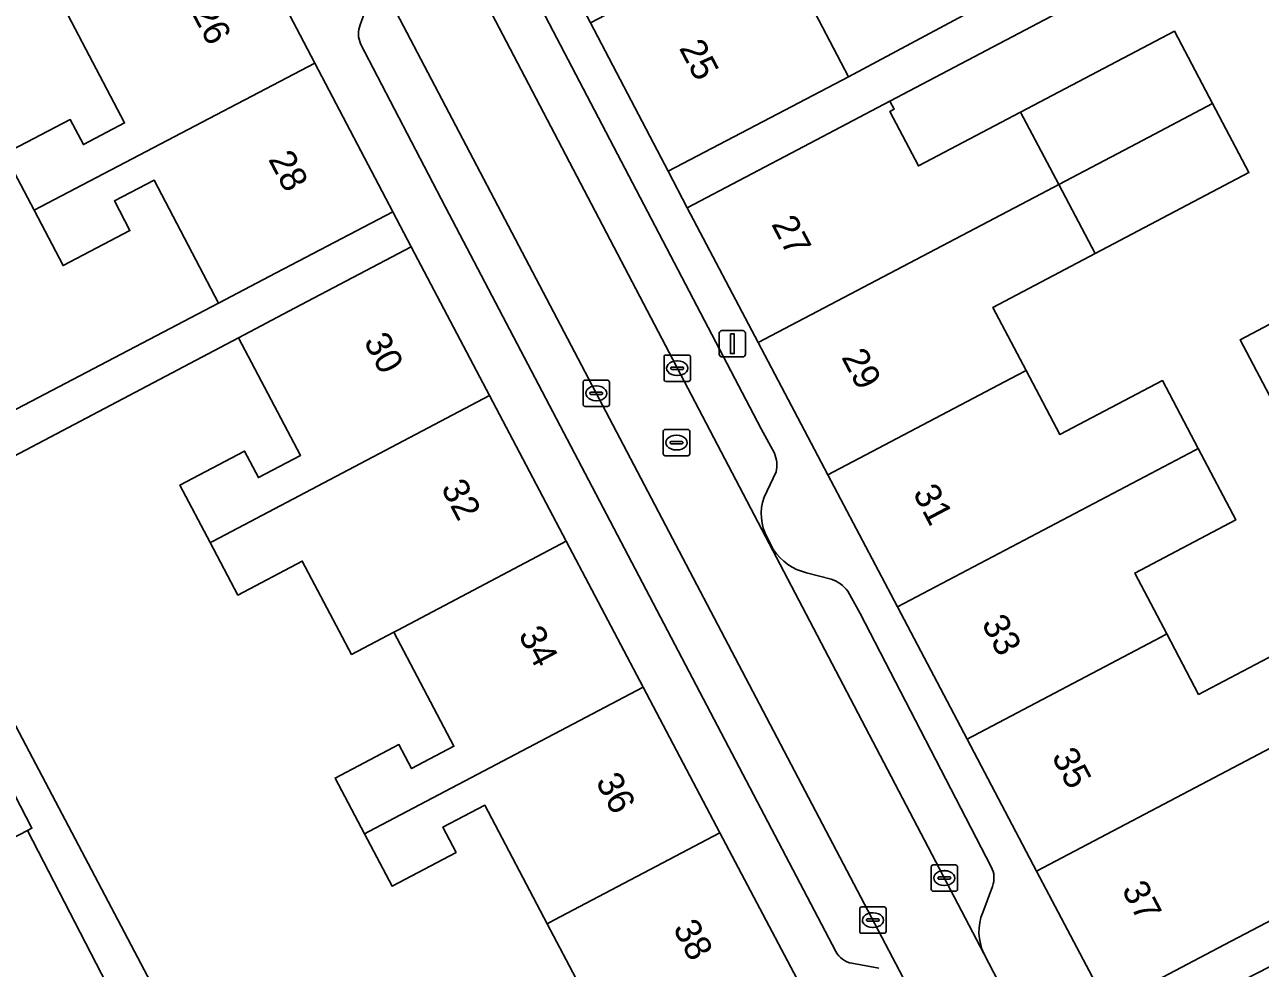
# Model space of a CAD drawing. Extents: x 158352 to 159489, y 383828 to 384603.
# Drawn here: x 159373 to 159419.93, y 384329.46 to 384365.31 of the extents above; entities that cross this region are included whole.
import ezdxf

# ---------------------------------------------------------------- set-up
doc = ezdxf.new("R2010")
doc.units = 0
for name, color, linetype in [('IMGEO_Erf', 7, 'Continuous'), ('IMGEO_Kolk', 7, 'Continuous'), ('IMGEO_Lichtmast', 7, 'Continuous'), ('IMGEO_Pand', 7, 'Continuous'), ('IMGEO_Pand_nummerreeks', 7, 'Continuous'), ('IMGEO_Parkeervlak_open', 7, 'Continuous'), ('IMGEO_Rijbaan_lokaal_open', 7, 'Continuous'), ('IMGEO_Rioolput', 7, 'Continuous'), ('IMGEO_Voetpad_open', 7, 'Continuous')]:
    doc.layers.add(name, color=color, linetype=linetype)

msp = doc.modelspace()

# ---------------------------------------------------------------- linework, layer by layer
at = {"layer": 'IMGEO_Erf'}
for points in [[(159401.881, 384367.935), (159404.294, 384363.327), (159418.307, 384370.84)], [(159367.687, 384348.095), (159380.364, 384354.739), (159377.916, 384359.41), (159376.406, 384358.619), (159376.997, 384357.491), (159374.459, 384356.162), (159373.357, 384358.265), (159372.237, 384360.404), (159374.728, 384361.709), (159375.226, 384360.758), (159376.793, 384361.579), (159374.513, 384365.931), (159372.126, 384370.486)], [(159423.854, 384360.19), (159419.075, 384369.366), (159405.861, 384362.411), (159406.025, 384362.101), (159405.86, 384362.014), (159406.947, 384359.949), (159410.829, 384361.993), (159416.671, 384365.069), (159418.119, 384362.319), (159419.503, 384359.691), (159413.66, 384356.615), (159409.777, 384354.571), (159411.037, 384352.178), (159412.321, 384349.739), (159416.215, 384351.789), (159417.574, 384349.207), (159419, 384346.5), (159415.164, 384344.481), (159416.382, 384342.167), (159417.593, 384339.868), (159421.433, 384341.89)], [(159395.147, 384326.789), (159392.846, 384331.155), (159390.472, 384335.66), (159388.881, 384334.821), (159389.384, 384333.867), (159386.952, 384332.586), (159385.905, 384334.573), (159384.79, 384336.688), (159387.212, 384337.965), (159387.694, 384337.051), (159389.303, 384337.9), (159387.019, 384342.235), (159385.414, 384341.389), (159383.544, 384344.935), (159381.097, 384343.645), (159380.047, 384345.637), (159378.897, 384347.82), (159381.348, 384349.112), (159381.879, 384348.105), (159383.478, 384348.948), (159381.124, 384353.416), (159368.41, 384346.715), (159386.034, 384313.273)], [(159371.461, 384306.14), (159384.534, 384312.555), (159373.104, 384334.698), (159370.606, 384333.402)]]:
    msp.add_lwpolyline(points, dxfattribs=at)
msp.add_lwpolyline([(159420.53, 384350.764), (159419.171, 384353.345), (159422.047, 384354.859), (159423.406, 384352.278), (159424.832, 384349.57), (159421.956, 384348.056)], close=True, dxfattribs=at)
at = {"layer": 'IMGEO_Kolk'}
for p, q in [((159397.284, 384351.836), (159397.284, 384352.688)), ((159397.359, 384352.762), (159398.211, 384352.762)), ((159397.772, 384352.542), (159397.797, 384352.542)), ((159398.285, 384352.688), (159398.285, 384351.836)), ((159397.543, 384352.256), (159397.543, 384352.268)), ((159397.981, 384352.219), (159397.583, 384352.219)), ((159397.586, 384352.305), (159397.984, 384352.305)), ((159397.795, 384351.982), (159397.77, 384351.982)), ((159398.027, 384352.268), (159398.027, 384352.256)), ((159394.21, 384350.882), (159394.21, 384351.734)), ((159394.285, 384351.808), (159395.137, 384351.808)), ((159394.698, 384351.588), (159394.723, 384351.588)), ((159395.211, 384351.734), (159395.211, 384350.882)), ((159398.211, 384351.762), (159397.359, 384351.762)), ((159394.469, 384351.302), (159394.469, 384351.314)), ((159394.907, 384351.265), (159394.509, 384351.265)), ((159394.512, 384351.351), (159394.91, 384351.351)), ((159394.721, 384351.028), (159394.696, 384351.028)), ((159394.953, 384351.314), (159394.953, 384351.302)), ((159395.137, 384350.808), (159394.285, 384350.808)), ((159407.432, 384332.467), (159407.432, 384333.319)), ((159407.507, 384333.393), (159408.359, 384333.393)), ((159408.433, 384333.319), (159408.433, 384332.467)), ((159407.691, 384332.887), (159407.691, 384332.899)), ((159408.129, 384332.85), (159407.731, 384332.85)), ((159407.734, 384332.936), (159408.132, 384332.936)), ((159407.92, 384333.173), (159407.945, 384333.173)), ((159408.175, 384332.899), (159408.175, 384332.887)), ((159408.359, 384332.393), (159407.507, 384332.393)), ((159407.943, 384332.613), (159407.918, 384332.613)), ((159404.792, 384331.795), (159405.644, 384331.795)), ((159404.717, 384330.869), (159404.717, 384331.721)), ((159405.019, 384331.338), (159405.417, 384331.338)), ((159405.205, 384331.575), (159405.23, 384331.575)), ((159405.718, 384331.721), (159405.718, 384330.869)), ((159404.976, 384331.289), (159404.976, 384331.301)), ((159405.414, 384331.252), (159405.016, 384331.252)), ((159405.228, 384331.015), (159405.203, 384331.015)), ((159405.46, 384331.301), (159405.46, 384331.289)), ((159405.644, 384330.795), (159404.792, 384330.795))]:
    msp.add_line(p, q, dxfattribs=at)
for points in [[(159397.284, 384351.836), (159397.284, 384352.688)], [(159397.359, 384352.762), (159398.211, 384352.762)], [(159398.285, 384352.688), (159398.285, 384351.836)], [(159394.21, 384350.882), (159394.21, 384351.734)], [(159394.285, 384351.808), (159395.137, 384351.808)], [(159395.211, 384351.734), (159395.211, 384350.882)], [(159398.211, 384351.762), (159397.359, 384351.762)], [(159395.137, 384350.808), (159394.285, 384350.808)], [(159407.432, 384332.467), (159407.432, 384333.319)], [(159407.507, 384333.393), (159408.359, 384333.393)], [(159408.433, 384333.319), (159408.433, 384332.467)], [(159408.359, 384332.393), (159407.507, 384332.393)], [(159404.792, 384331.795), (159405.644, 384331.795)], [(159404.717, 384330.869), (159404.717, 384331.721)], [(159405.718, 384331.721), (159405.718, 384330.869)], [(159405.644, 384330.795), (159404.792, 384330.795)]]:
    msp.add_lwpolyline(points, dxfattribs=at)
for centre, radius, start, end in [((159397.361, 384352.686), 0.0765, 91.552, 178.448), ((159397.361, 384352.686), 0.0765, 91.552, 178.448), ((159398.209, 384352.686), 0.0765, 1.552, 88.448), ((159398.209, 384352.686), 0.0765, 1.552, 88.448), ((159397.583, 384352.265), 0.0403, 85.8775, 175.7526), ((159397.58, 384352.255), 0.0366, 178.938, 274.7102), ((159397.984, 384352.262), 0.043, 264.8664, 352.4533), ((159397.988, 384352.267), 0.0386, 1.7309, 96.639), ((159394.287, 384351.732), 0.0765, 91.552, 178.448), ((159394.287, 384351.732), 0.0765, 91.552, 178.448), ((159395.135, 384351.732), 0.0765, 1.552, 88.448), ((159395.135, 384351.732), 0.0765, 1.552, 88.448), ((159397.361, 384351.838), 0.0765, 181.552, 268.448), ((159397.361, 384351.838), 0.0765, 181.552, 268.448), ((159398.209, 384351.838), 0.0765, 271.552, 358.448), ((159398.209, 384351.838), 0.0765, 271.552, 358.448), ((159394.509, 384351.311), 0.0403, 85.8775, 175.7526), ((159394.506, 384351.301), 0.0366, 178.938, 274.7102), ((159394.91, 384351.308), 0.043, 264.8664, 352.4533), ((159394.914, 384351.313), 0.0386, 1.7309, 96.639), ((159394.287, 384350.884), 0.0765, 181.552, 268.448), ((159394.287, 384350.884), 0.0765, 181.552, 268.448), ((159395.135, 384350.884), 0.0765, 271.552, 358.448), ((159395.135, 384350.884), 0.0765, 271.552, 358.448), ((159407.509, 384333.317), 0.0765, 91.552, 178.448), ((159407.509, 384333.317), 0.0765, 91.552, 178.448), ((159408.357, 384333.317), 0.0765, 1.552, 88.448), ((159408.357, 384333.317), 0.0765, 1.552, 88.448), ((159407.731, 384332.896), 0.0403, 85.8775, 175.7526), ((159407.728, 384332.886), 0.0366, 178.938, 274.7102), ((159408.132, 384332.893), 0.043, 264.8664, 352.4533), ((159408.136, 384332.898), 0.0386, 1.7309, 96.639), ((159407.509, 384332.469), 0.0765, 181.552, 268.448), ((159407.509, 384332.469), 0.0765, 181.552, 268.448), ((159408.357, 384332.469), 0.0765, 271.552, 358.448), ((159408.357, 384332.469), 0.0765, 271.552, 358.448), ((159404.794, 384331.719), 0.0765, 91.552, 178.448), ((159404.794, 384331.719), 0.0765, 91.552, 178.448), ((159405.642, 384331.719), 0.0765, 1.552, 88.448), ((159405.642, 384331.719), 0.0765, 1.552, 88.448), ((159405.016, 384331.298), 0.0403, 85.8775, 175.7526), ((159405.421, 384331.3), 0.0386, 1.7309, 96.639), ((159404.794, 384330.871), 0.0765, 181.552, 268.448), ((159404.794, 384330.871), 0.0765, 181.552, 268.448), ((159405.013, 384331.288), 0.0366, 178.938, 274.7102), ((159405.417, 384331.295), 0.043, 264.8664, 352.4533), ((159405.642, 384330.871), 0.0765, 271.552, 358.448), ((159405.642, 384330.871), 0.0765, 271.552, 358.448)]:
    msp.add_arc(centre, radius, start, end, dxfattribs=at)
for centre, major_axis, ratio, start_param, end_param in [((159397.771, 384352.262), (-0.387, 0.002), 0.722429, 4.712389, 7.853982), ((159397.796, 384352.262), (-0.39, 0.002), 0.717154, 1.570796, 4.712389), ((159394.697, 384351.308), (-0.387, 0.002), 0.722429, 4.712389, 7.853982), ((159394.722, 384351.308), (-0.39, 0.002), 0.717154, 1.570796, 4.712389), ((159407.919, 384332.893), (-0.387, 0.002), 0.722429, 4.712389, 7.853982), ((159407.944, 384332.893), (-0.39, 0.002), 0.717154, 1.570796, 4.712389), ((159405.204, 384331.295), (-0.387, 0.002), 0.722429, 4.712389, 7.853982), ((159405.229, 384331.295), (-0.39, 0.002), 0.717154, 1.570796, 4.712389)]:
    msp.add_ellipse(centre, major_axis=major_axis, ratio=ratio, start_param=start_param, end_param=end_param, dxfattribs=at)
at = {"layer": 'IMGEO_Lichtmast'}
for p, q in [((159399.383, 384352.791), (159399.383, 384353.591)), ((159399.383, 384353.591), (159399.383, 384352.791)), ((159399.483, 384353.691), (159400.273, 384353.691)), ((159400.273, 384353.691), (159399.483, 384353.691)), ((159400.373, 384353.591), (159400.373, 384352.791)), ((159400.373, 384352.791), (159400.373, 384353.591)), ((159400.273, 384352.691), (159399.483, 384352.691)), ((159399.483, 384352.691), (159400.273, 384352.691))]:
    msp.add_line(p, q, dxfattribs=at)
msp.add_lwpolyline([(159399.803, 384353.566), (159399.953, 384353.566), (159399.953, 384352.816), (159399.803, 384352.816), (159399.803, 384353.566)], dxfattribs=at)
for centre, start, end in [((159399.483, 384353.591), 90, 180), ((159399.483, 384353.591), 90, 180), ((159400.273, 384353.591), 0, 90), ((159400.273, 384353.591), 360, 90), ((159399.483, 384352.791), 180, 270), ((159399.483, 384352.791), 180, 270), ((159400.273, 384352.791), 270, 0), ((159400.273, 384352.791), 270, 0)]:
    msp.add_arc(centre, 0.1, start, end, dxfattribs=at)
at = {"layer": 'IMGEO_Pand'}
for points in [[(159405.409, 384371.095), (159405.163, 384370.966), (159394.495, 384365.381), (159397.447, 384359.742), (159401.877, 384362.062), (159404.294, 384363.327), (159401.881, 384367.935), (159403.46, 384368.762), (159404.046, 384367.644), (159406.534, 384368.946)], [(159374.513, 384365.931), (159376.793, 384361.579), (159375.226, 384360.758), (159374.728, 384361.709), (159372.237, 384360.404), (159373.357, 384358.265), (159373.6, 384358.392), (159384.025, 384363.855), (159381.122, 384369.396), (159374.782, 384366.072)], [(159410.829, 384361.993), (159412.277, 384359.242), (159415.244, 384360.805), (159418.119, 384362.319), (159416.671, 384365.069)], [(159373.357, 384358.265), (159374.459, 384356.162), (159376.997, 384357.491), (159376.406, 384358.619), (159377.916, 384359.41), (159380.364, 384354.739), (159382.556, 384355.888), (159386.984, 384358.208), (159384.025, 384363.855), (159373.6, 384358.392)], [(159400.866, 384353.233), (159412.092, 384359.145), (159412.277, 384359.242), (159410.829, 384361.993), (159406.947, 384359.949), (159405.86, 384362.014), (159406.025, 384362.101), (159405.861, 384362.411), (159402.592, 384360.69), (159398.167, 384358.36)], [(159418.119, 384362.319), (159415.244, 384360.805), (159412.277, 384359.242), (159413.66, 384356.615), (159419.503, 384359.691)], [(159400.866, 384353.233), (159403.509, 384348.213), (159410.696, 384351.998), (159411.037, 384352.178), (159409.777, 384354.571), (159413.66, 384356.615), (159412.277, 384359.242), (159412.092, 384359.145)], [(159380.047, 384345.637), (159380.157, 384345.695), (159390.65, 384351.226), (159387.676, 384356.869), (159383.253, 384354.538), (159381.124, 384353.416), (159383.478, 384348.948), (159381.879, 384348.105), (159381.348, 384349.112), (159378.897, 384347.82)], [(159420.53, 384350.764), (159423.406, 384352.278), (159422.047, 384354.859), (159419.171, 384353.345)], [(159411.037, 384352.178), (159410.696, 384351.998), (159403.509, 384348.213), (159406.152, 384343.192), (159417.456, 384349.145), (159417.574, 384349.207), (159416.215, 384351.789), (159412.321, 384349.739)], [(159380.047, 384345.637), (159381.097, 384343.645), (159383.544, 384344.935), (159385.414, 384341.389), (159387.019, 384342.235), (159387.17, 384342.315), (159393.568, 384345.688), (159390.65, 384351.226), (159380.157, 384345.695)], [(159408.795, 384338.172), (159416.156, 384342.048), (159416.382, 384342.167), (159415.164, 384344.481), (159419, 384346.5), (159417.574, 384349.207), (159417.456, 384349.145), (159406.152, 384343.192)], [(159387.019, 384342.235), (159389.303, 384337.9), (159387.694, 384337.051), (159387.212, 384337.965), (159384.79, 384336.688), (159385.905, 384334.573), (159386.065, 384334.657), (159396.487, 384340.149), (159393.568, 384345.688), (159387.17, 384342.315)], [(159411.438, 384333.151), (159422.528, 384338.991), (159422.865, 384339.169), (159421.433, 384341.89), (159417.593, 384339.868), (159416.382, 384342.167), (159416.156, 384342.048), (159408.795, 384338.172)], [(159370.2, 384340.708), (159370.043, 384340.627), (159367.135, 384339.118), (159370.209, 384333.196), (159370.338, 384333.263), (159370.606, 384333.402), (159373.104, 384334.698), (159373.274, 384334.786)], [(159392.846, 384331.155), (159393.099, 384331.288), (159399.406, 384334.611), (159396.487, 384340.149), (159386.065, 384334.657), (159385.905, 384334.573), (159386.952, 384332.586), (159389.384, 384333.867), (159388.881, 384334.821), (159390.472, 384335.66)], [(159411.438, 384333.151), (159414.138, 384328.023), (159418.563, 384330.353), (159421.722, 384332.016), (159420.403, 384334.52), (159424.247, 384336.544), (159422.865, 384339.169), (159422.528, 384338.991)], [(159392.846, 384331.155), (159395.147, 384326.789), (159393.578, 384325.962), (159393.077, 384326.913), (159390.586, 384325.6), (159391.705, 384323.477), (159391.925, 384323.593), (159402.324, 384329.073), (159399.406, 384334.611), (159393.099, 384331.288)]]:
    msp.add_lwpolyline(points, close=True, dxfattribs=at)
at = {"layer": 'IMGEO_Parkeervlak_open'}
for points in [[(159388.771, 384369.508), (159409.435, 384330.022)], [(159406.626, 384328.616), (159386.053, 384367.808)], [(159401.475, 384349.028), (159400.979, 384349.962), (159391.627, 384367.836)], [(159386.08, 384366.263), (159385.739, 384365.312)], [(159385.757, 384364.588), (159388.98, 384358.379), (159403.807, 384330.105)], [(159401.085, 384347.36), (159401.538, 384348.319)], [(159401.447, 384345.363), (159401.215, 384345.808)], [(159403.637, 384344.244), (159402.692, 384344.493)], [(159409.714, 384333.322), (159404.736, 384342.937), (159404.261, 384343.793)], [(159409.389, 384331.582), (159409.556, 384332.024), (159409.761, 384332.575)], [(159404.422, 384329.653), (159405.445, 384329.464)]]:
    msp.add_lwpolyline(points, dxfattribs=at)
for centre, radius, start, end in [((159386.639, 384364.972), 0.962, 159.3154, 203.533), ((159400.497, 384348.584), 1.074, 345.7321, 24.4236), ((159402.842, 384346.726), 1.868, 160.1463, 209.4298), ((159403.148, 384346.471), 2.03, 213.0894, 257.0193), ((159403.228, 384343.021), 1.29, 36.7772, 71.5073), ((159408.9, 384332.896), 0.919, 339.5587, 27.6417), ((159411.173, 384330.854), 1.927, 157.8001, 205.5779), ((159404.577, 384330.508), 0.869, 207.6291, 259.7421)]:
    msp.add_arc(centre, radius, start, end, dxfattribs=at)
at = {"layer": 'IMGEO_Rijbaan_lokaal_open'}
msp.add_lwpolyline([(159388.771, 384369.508), (159376.986, 384391.96), (159376.698, 384392.515), (159373.852, 384391.039), (159374.348, 384390.099), (159386.053, 384367.808), (159406.626, 384328.616), (159408.142, 384325.69), (159410.923, 384327.135), (159409.435, 384330.022)], close=True, dxfattribs=at)
at = {"layer": 'IMGEO_Rioolput'}
for p, q in [((159397.257, 384349.009), (159397.257, 384349.861)), ((159397.332, 384349.935), (159398.184, 384349.935)), ((159397.745, 384349.715), (159397.77, 384349.715)), ((159398.258, 384349.861), (159398.258, 384349.009)), ((159397.516, 384349.429), (159397.516, 384349.441)), ((159397.954, 384349.392), (159397.556, 384349.392)), ((159397.559, 384349.478), (159397.957, 384349.478)), ((159397.768, 384349.155), (159397.743, 384349.155)), ((159398, 384349.441), (159398, 384349.429)), ((159398.184, 384348.935), (159397.332, 384348.935))]:
    msp.add_line(p, q, dxfattribs=at)
for points in [[(159397.257, 384349.009), (159397.257, 384349.861)], [(159397.332, 384349.935), (159398.184, 384349.935)], [(159398.258, 384349.861), (159398.258, 384349.009)], [(159398.184, 384348.935), (159397.332, 384348.935)]]:
    msp.add_lwpolyline(points, dxfattribs=at)
for centre, radius, start, end in [((159397.334, 384349.859), 0.0765, 91.552, 178.448), ((159397.334, 384349.859), 0.0765, 91.552, 178.448), ((159398.182, 384349.859), 0.0765, 1.552, 88.448), ((159398.182, 384349.859), 0.0765, 1.552, 88.448), ((159397.556, 384349.438), 0.0403, 85.8775, 175.7526), ((159397.553, 384349.428), 0.0366, 178.938, 274.7102), ((159397.957, 384349.435), 0.043, 264.8664, 352.4533), ((159397.961, 384349.44), 0.0386, 1.7309, 96.639), ((159397.334, 384349.011), 0.0765, 181.552, 268.448), ((159397.334, 384349.011), 0.0765, 181.552, 268.448), ((159398.182, 384349.011), 0.0765, 271.552, 358.448), ((159398.182, 384349.011), 0.0765, 271.552, 358.448)]:
    msp.add_arc(centre, radius, start, end, dxfattribs=at)
for centre, major_axis, ratio, start_param, end_param in [((159397.744, 384349.435), (-0.387, 0.002), 0.722429, 4.712389, 7.853982), ((159397.769, 384349.435), (-0.39, 0.002), 0.717154, 1.570796, 4.712389)]:
    msp.add_ellipse(centre, major_axis=major_axis, ratio=ratio, start_param=start_param, end_param=end_param, dxfattribs=at)
at = {"layer": 'IMGEO_Voetpad_open'}
for points in [[(159422.708, 384311.918), (159414.829, 384326.725), (159414.138, 384328.023), (159411.438, 384333.151), (159408.795, 384338.172), (159406.152, 384343.192), (159403.509, 384348.213), (159400.866, 384353.233), (159398.167, 384358.36), (159397.447, 384359.742), (159394.495, 384365.381), (159391.597, 384370.916), (159388.701, 384376.448), (159385.804, 384381.981), (159382.907, 384387.515), (159379.954, 384393.155), (159379.309, 384394.55), (159377.89, 384396.955), (159379.587, 384403.544)], [(159368.955, 384402.182), (159367.664, 384397.139), (159367.316, 384395.781), (159368.809, 384393.022), (159369.457, 384391.66), (159372.415, 384386.014), (159375.318, 384380.474), (159378.22, 384374.935), (159381.122, 384369.396), (159384.025, 384363.855), (159386.984, 384358.208), (159387.676, 384356.869), (159390.65, 384351.226), (159393.568, 384345.688), (159396.487, 384340.149), (159399.406, 384334.611), (159402.324, 384329.073), (159405.299, 384323.428), (159405.994, 384322.133), (159413.918, 384307.374), (159417.673, 384300.2), (159419.677, 384300.172)], [(159403.381, 384401.125), (159406.709, 384393.056), (159406.888, 384393.142), (159412.264, 384381.936), (159413.152, 384381.023), (159415.232, 384376.282), (159418.307, 384370.84), (159404.294, 384363.327), (159401.877, 384362.062), (159397.447, 384359.742), (159398.167, 384358.36), (159402.592, 384360.69), (159405.861, 384362.411), (159419.075, 384369.366), (159423.854, 384360.19)], [(159391.627, 384367.836), (159400.979, 384349.962), (159401.475, 384349.028)], [(159385.739, 384365.312), (159386.08, 384366.263)], [(159388.98, 384358.379), (159385.757, 384364.588)], [(159365.674, 384300.965), (159373.101, 384304.838), (159374.252, 384304.989), (159381.066, 384308.67), (159385.175, 384311.215), (159405.994, 384322.133), (159405.299, 384323.428), (159400.876, 384321.098), (159398.727, 384319.965), (159386.034, 384313.273), (159368.41, 384346.715), (159381.124, 384353.416), (159383.253, 384354.538), (159387.676, 384356.869), (159386.984, 384358.208), (159382.556, 384355.888), (159380.364, 384354.739), (159367.687, 384348.095)], [(159403.807, 384330.105), (159388.98, 384358.379)], [(159401.538, 384348.319), (159401.085, 384347.36)], [(159401.215, 384345.808), (159401.447, 384345.363)], [(159402.692, 384344.493), (159403.637, 384344.244)], [(159404.261, 384343.793), (159404.736, 384342.937), (159409.714, 384333.322)], [(159370.2, 384340.708), (159373.274, 384334.786), (159373.104, 384334.698), (159384.534, 384312.555), (159371.461, 384306.14)], [(159421.722, 384332.016), (159418.563, 384330.353), (159414.138, 384328.023), (159414.829, 384326.725), (159435.227, 384337.186)], [(159409.761, 384332.575), (159409.556, 384332.024), (159409.389, 384331.582)], [(159409.435, 384330.022), (159410.923, 384327.135), (159412.182, 384324.692)], [(159405.445, 384329.464), (159404.422, 384329.653)]]:
    msp.add_lwpolyline(points, dxfattribs=at)
for centre, radius, start, end in [((159386.639, 384364.972), 0.962, 159.3154, 203.533), ((159400.497, 384348.584), 1.074, 345.7321, 24.4236), ((159402.842, 384346.726), 1.868, 160.1463, 209.4298), ((159403.148, 384346.471), 2.03, 213.0894, 257.0193), ((159403.228, 384343.021), 1.29, 36.7772, 71.5073), ((159408.9, 384332.896), 0.919, 339.5587, 27.6417), ((159411.173, 384330.854), 1.927, 157.8001, 205.5779), ((159404.577, 384330.508), 0.869, 207.6291, 259.7421)]:
    msp.add_arc(centre, radius, start, end, dxfattribs=at)

# ---------------------------------------------------------------- texts
at = {"layer": 'IMGEO_Pand_nummerreeks'}
for s, rotation, p in [('26', 297.6521, (159379.313, 384365.781)), ('25', 297.6338, (159397.838, 384364.427)), ('28', 297.6521, (159382.236, 384360.203)), ('27', 297.7647, (159401.343, 384357.738)), ('30', 297.7887, (159385.859, 384353.282)), ('29', 297.7647, (159404.005, 384352.682)), ('32', 297.7887, (159388.794, 384347.714)), ('31', 297.7647, (159406.72, 384347.526)), ('33', 297.7647, (159409.329, 384342.569)), ('34', 297.7887, (159391.732, 384342.137)), ('35', 297.7647, (159411.99, 384337.513)), ('36', 297.7887, (159394.67, 384336.564)), ('37', 297.7647, (159414.652, 384332.457)), ('38', 297.7887, (159397.608, 384330.988))]:
    msp.add_text(s, height=1, rotation=rotation, dxfattribs=at).set_placement(p)

doc.saveas('drawing.dxf')
